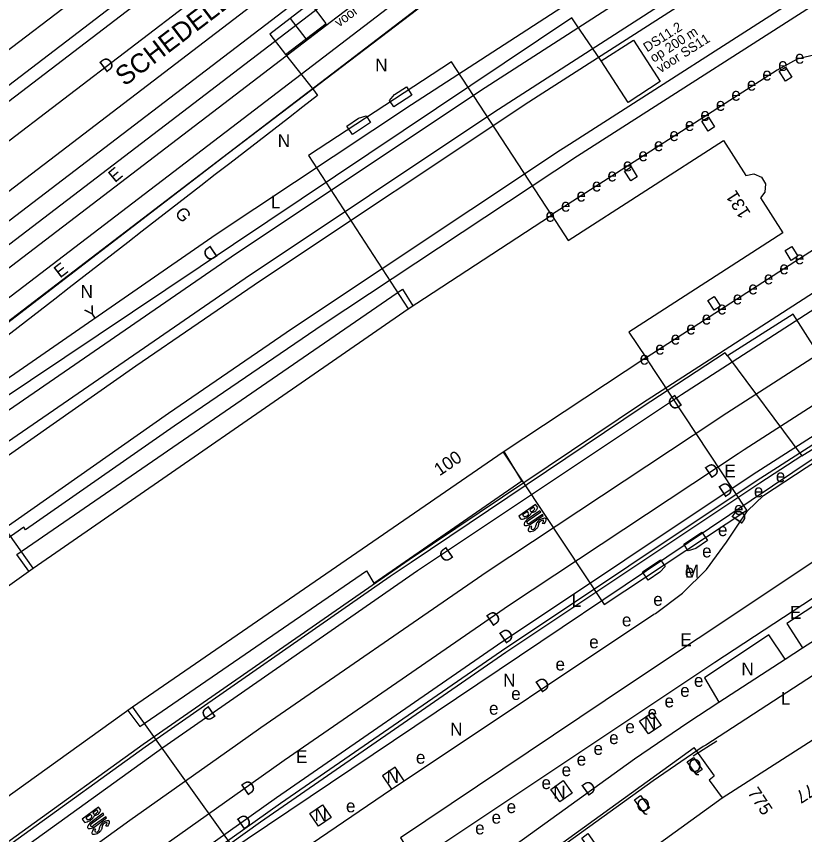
# Model space of a CAD drawing. Extents: x 81617 to 82144, y 454649 to 455150.
# Drawn here: x 81980 to 82041.7, y 454964.6 to 455028.6 of the extents above; entities that cross this region are included whole.
import ezdxf

# ---------------------------------------------------------------- set-up
doc = ezdxf.new("R2010")
doc.units = 0
for name, color, linetype in [('B-WE-OG-TOPOGRAFIE-G', 7, 'Continuous'), ('B-WE-VW-MARKERING-G', 7, 'Continuous'), ('N-OI-KL-VRI_KABEL_DETECTIE-G', 7, 'Continuous'), ('N-OI-KL-VRI_KABEL_DETECTIE_SELECTIEF-G', 7, 'Continuous'), ('N-OI-KL-VRI_KABELGEUL-G', 7, 'Continuous'), ('N-OI-KL-VRI_LUS_DETECTIE_SELECTIEF-G', 7, 'Continuous'), ('N-OI-KL-VRI_LUS_DETECTIE_SELECTIEF-T18', 7, 'Continuous')]:
    doc.layers.add(name, color=color, linetype=linetype)

msp = doc.modelspace()

# ---------------------------------------------------------------- linework, layer by layer
at = {"layer": 'B-WE-OG-TOPOGRAFIE-G'}
for p, q in [((81931.626, 454989.485), (82015.551, 455053.618)), ((81933.895, 454988.445), (82016.096, 455051.261)), ((81933.895, 454988.445), (82016.096, 455051.261)), ((81939.353, 454988.255), (82021.103, 455050.726)), ((81934.497, 454987.657), (82014.995, 455049.171)), ((81947.114, 454990.261), (82016.627, 455043.38)), ((81955.11, 454994.03), (82019.634, 455043.337)), ((82030.311, 455043.562), (81996.533, 455017.836)), ((82042.654, 455025.606), (82041.071, 455025.212)), ((82014.025, 455024.997), (82002.825, 455017.677)), ((82021.848, 455013.026), (82014.025, 455024.997)), ((82041.071, 455025.212), (82039.51, 455024.361)), ((82039.51, 455024.361), (82021.848, 455013.026)), ((82002.825, 455017.677), (82010.63, 455005.695)), ((82037.128, 454989.931), (82029.249, 455001.864)), ((82035.607, 455001.997), (82041.439, 454994.175)), ((81981.277, 454985.41), (81972.974, 454997.053)), ((82041.439, 454994.175), (82045.986, 454997.067)), ((82018.054, 454994.472), (82025.962, 454982.558)), ((82041.495, 454979.174), (82058.955, 454990.522)), ((82025.962, 454982.558), (82037.128, 454989.931)), ((82040.13, 454978.287), (82041.495, 454979.174)), ((82034.95, 454974.92), (82040.13, 454978.287)), ((82028.024, 454976.367), (82010.029, 454964.298)), ((81989.048, 454974.532), (81997.374, 454962.906)), ((82034.784, 454971.866), (82032.917, 454970.681)), ((82006.847, 454952.467), (82033.014, 454971.376)), ((82034.602, 454969.164), (82033.012, 454971.369)), ((82034.584, 454969.14), (82034.174, 454968.819)), ((82034.174, 454968.819), (82035.188, 454967.438))]:
    msp.add_line(p, q, dxfattribs=at)
for points in [[(81881.483, 454934.1), (82053.484, 455065.539), (82054.19, 455066.078), (82054.544, 455066.347), (82055.25, 455066.886), (82055.957, 455067.424), (82056.311, 455067.692), (82056.664, 455067.961), (82057.726, 455068.765), (82058.79, 455069.566), (82059.855, 455070.364), (82060.567, 455070.895), (82061.636, 455071.687), (82062.35, 455072.213), (82063.066, 455072.737), (82063.778, 455073.256), (82063.956, 455073.384), (82064.133, 455073.513), (82065.2, 455074.281), (82065.734, 455074.663), (82066.448, 455075.171), (82066.627, 455075.297)], [(81959.785, 454983.825), (81978.143, 454996.941), (81996.774, 455009.764), (82016.278, 455022.758), (82037.965, 455036.748), (82038.034, 455036.785), (82041.792, 455039.152), (82061.121, 455051.062), (82076.512, 455060.199), (82092.497, 455069.379)], [(82060.528, 455068.536), (82059.816, 455068.003), (82059.105, 455067.467), (82057.686, 455066.395), (82056.623, 455065.587), (82055.915, 455065.048), (82052.863, 455062.717), (81907.219, 454951.42)], [(81960.485, 454981.872), (81961.152, 454982.351), (81979.261, 454995.289), (81997.857, 455008.089), (82017.331, 455021.062), (82038.916, 455034.987), (82038.973, 455035.017), (82042.795, 455037.425), (82062.097, 455049.318), (82077.455, 455058.435), (82093.547, 455067.677)], [(82061.388, 455067.388), (82060.678, 455066.856), (82059.969, 455066.322), (82058.553, 455065.251), (82057.492, 455064.445), (82056.785, 455063.907), (82053.734, 455061.577), (81908.09, 454950.28)], [(82094.196, 455067.034), (82080.353, 455059.107), (82061.604, 455047.995), (82058.217, 455045.922), (82040.23, 455034.796), (82020.805, 455022.33), (82020.067, 455021.852), (81999.057, 455007.868), (81989.298, 455001.207), (81971.359, 454988.622), (81965.928, 454984.683)], [(81973.12, 455005.933), (82051.907, 455066.14)], [(81908.893, 454909.665), (81922.078, 454920.426), (81934.059, 454929.942), (81952.813, 454944.436), (81970.927, 454957.964), (81989.889, 454971.628), (82009.083, 454984.966), (82010.714, 454986.077), (82028.879, 454998.275), (82047.264, 455010.138), (82051.217, 455012.627), (82070.774, 455024.747), (82077.174, 455028.646), (82100.034, 455042.055), (82099.927, 455042.255), (82105.495, 455045.472), (82101.819, 455050.382), (82106.416, 455053.06)], [(81950.581, 454979.048), (81950.258, 454979.457), (81951.016, 454980.007), (81957.307, 454984.609), (81976.332, 454998.23), (81995.586, 455011.524), (82010.894, 455021.673), (82036.711, 455038.408), (82036.761, 455038.448), (82038.729, 455039.685), (82059.085, 455052.226), (82059.468, 455052.453)], [(82110.864, 455047.248), (82106.595, 455044.529), (82093.157, 455036.793), (82086.193, 455032.73), (82077.781, 455027.741), (82071.319, 455023.811), (82051.792, 455011.702), (82032.005, 454998.954), (82011.355, 454985.186), (81991.431, 454971.342), (81971.574, 454957.059), (81953.642, 454943.677), (81934.749, 454929.095), (81934.668, 454929.059), (81923.982, 454920.562)], [(82110.864, 455047.248), (82106.595, 455044.529), (82093.157, 455036.793), (82086.193, 455032.73), (82077.781, 455027.741), (82071.319, 455023.811), (82051.792, 455011.702), (82032.005, 454998.954), (82011.355, 454985.186), (81991.431, 454971.342), (81971.574, 454957.059), (81953.642, 454943.677), (81934.749, 454929.095), (81934.668, 454929.059), (81923.982, 454920.562)], [(82065.119, 455044.87), (82060.575, 455042.089), (82042.629, 455030.989), (82023.244, 455018.548), (82022.537, 455018.09)], [(82114.391, 455042.64), (82109.706, 455039.764), (82081.515, 455022.601), (82074.639, 455018.412), (82055.672, 455006.703), (82036.919, 454994.656), (82036.451, 454994.349), (82018.566, 454982.511), (82000.905, 454970.342), (81999.11, 454969.078), (81990.682, 454963.105), (81977.834, 454953.846), (81958.782, 454939.671), (81938.835, 454924.345), (81924.746, 454913.113), (81914.037, 454904.322)], [(82115.704, 455040.924), (82082.532, 455020.83), (82075.64, 455016.652), (82054.282, 455003.392), (82037.546, 454992.669), (82017.619, 454979.373), (82000.311, 454967.428), (81990.774, 454960.649), (81979.42, 454952.474), (81977.587, 454951.135), (81958.705, 454937.073), (81940.065, 454922.691), (81926.188, 454911.628), (81915.47, 454902.833)], [(82116.04, 455040.485), (82082.817, 455020.36), (82075.928, 455016.183), (82054.575, 455002.927), (82037.847, 454992.209), (82017.928, 454978.918), (82000.627, 454966.978), (81991.094, 454960.202), (81979.743, 454952.029), (81977.913, 454950.692), (81959.037, 454936.635), (81940.404, 454922.258), (81926.534, 454911.2), (81915.853, 454902.435)], [(82045.659, 455031.568), (82023.867, 455017.635), (82003.98, 455004.472), (81992.321, 454996.518), (81980.684, 454988.403), (81980.535, 454988.615), (81973.576, 454983.735), (81961.735, 454975.174), (81956.622, 454971.406), (81956.136, 454972.02)], [(82040.15, 455023.489), (82039.659, 455024.266), (82040.166, 455024.587), (82040.654, 455023.817), (82040.15, 455023.489)], [(82009.157, 455021.984), (82009.556, 455022.45), (82010.49, 455023.06), (82010.922, 455022.399), (82009.507, 455021.475), (82009.157, 455021.984)], [(82007.324, 455020.784), (82007.672, 455020.257), (82006.267, 455019.318), (82005.828, 455019.975), (82006.748, 455020.59), (82007.324, 455020.784)], [(82034.093, 455019.592), (82033.612, 455020.352), (82034.116, 455020.678), (82034.604, 455019.922), (82034.093, 455019.592)], [(82083.03, 455019.955), (82057.183, 455003.949), (81991.413, 454959.768), (81980.08, 454951.613), (81979.406, 454951.12), (81959.963, 454936.639), (81940.761, 454921.838), (81926.019, 454909.682), (81916.307, 454901.963)], [(82021.766, 455012.972), (82021.848, 455013.026), (82023.153, 455011.029), (82035.295, 455018.843), (82037.062, 455016.108), (82037.683, 455016.246), (82038.269, 455015.996), (82038.598, 455015.451), (82038.548, 455014.817), (82038.189, 455014.366), (82039.955, 455011.626), (82027.902, 455003.858), (82029.249, 455001.864), (82029.221, 455001.846)], [(81996.533, 455017.836), (81976.69, 455002.613), (81951.736, 454983.533), (81941.467, 454975.587)], [(82022.537, 455018.09), (82001.572, 455004.136), (81991.859, 454997.506), (81973.972, 454984.959), (81956.136, 454972.02)], [(82028.04, 455015.687), (82027.561, 455016.461), (82028.066, 455016.784), (82028.556, 455016.017), (82028.04, 455015.687)], [(82048.315, 455014.389), (82047.058, 455013.349), (82029.249, 455001.864)], [(81935.606, 454951.727), (81935.945, 454951.99), (81970.379, 454977.638), (81981.277, 454985.41), (82010.63, 455005.695), (82021.766, 455012.972)], [(82010.303, 454968.763), (82029.846, 454981.789), (82029.968, 454981.865), (82032.101, 454983.434), (82033.973, 454985.307), (82035.543, 454987.44), (82036.364, 454988.684), (82037.172, 454989.873), (82038.427, 454991.075), (82041.77, 454993.267), (82054.674, 455001.58), (82065.726, 455008.541), (82073.21, 455013.139)], [(82040.61, 455009.471), (82040.136, 455010.236), (82040.643, 455010.557), (82041.124, 455009.796), (82040.61, 455009.471)], [(82010.029, 454964.298), (82011.221, 454962.458), (82034.615, 454978.051), (82057.643, 454993.126), (82057.076, 454994.001), (82077.142, 455006.535), (82076.259, 455008.018)], [(82076.259, 455008.018), (82057.538, 454996.01), (82033.323, 454979.907), (82028.024, 454976.367)], [(81980.94, 454985.17), (81979.993, 454986.471), (82010.168, 455007.211), (82010.985, 455005.927)], [(81980.94, 454985.17), (81979.993, 454986.471), (82010.168, 455007.211), (82010.985, 455005.927)], [(82034.574, 455005.574), (82034.078, 455006.325), (82034.579, 455006.655), (82035.074, 455005.903), (82034.574, 455005.574)], [(82045.986, 454997.067), (82040.765, 455005.278), (82035.607, 455001.997)], [(82084.418, 455004.394), (82073.51, 454997.279), (82033.926, 454971.564), (82033.722, 454971.438), (82029.796, 454968.756), (82007.369, 454952.588)], [(82029.221, 455001.846), (82018.054, 454994.472), (81989.048, 454974.532), (81978.164, 454966.737)], [(82035.607, 455001.997), (82035.43, 455002.235), (82030.901, 454999.274)], [(82030.901, 454999.274), (82029.022, 454998.046), (82010.857, 454985.848), (82009.226, 454984.737)], [(82006.653, 454946.804), (82009.919, 454949.165), (82035.188, 454967.438), (82083.36, 454998.282), (82083.516, 454998.066)], [(82041.439, 454994.175), (82038.145, 454992.045), (82018.279, 454978.794), (81999.077, 454965.52), (81979.5, 454951.497)], [(81988.692, 454974.277), (81989.609, 454973.014), (82007.349, 454985.195), (82007.937, 454984.234), (82019.506, 454992.243), (82018.142, 454994.53)], [(82058.955, 454990.522), (82057.784, 454992.535), (82040.253, 454981.079), (82041.495, 454979.174)], [(82032.546, 454986.746), (82032.203, 454987.278), (82033.61, 454988.214), (82034.047, 454987.556), (82033.125, 454986.943), (82032.546, 454986.746)], [(82028.959, 454985.124), (82030.367, 454986.059), (82030.726, 454985.529), (82030.319, 454985.079), (82029.396, 454984.466), (82028.959, 454985.124)], [(82009.226, 454984.737), (81990.032, 454971.399), (81971.07, 454957.735), (81952.956, 454944.207), (81934.202, 454929.713), (81934.033, 454929.927), (81922.078, 454920.426), (81921.763, 454920.179), (81908.891, 454909.667)], [(82040.13, 454978.287), (82038.863, 454980.183), (82033.804, 454976.818), (82034.95, 454974.92)], [(81995.341, 454946.704), (82004.86, 454953.559), (82028.332, 454970.477), (82032.502, 454973.329), (82034.95, 454974.92)], [(82028.738, 454973.427), (82029.73, 454974.113), (82030.416, 454973.097), (82029.428, 454972.437), (82028.738, 454973.427)], [(82032.944, 454970.596), (82033.629, 454969.637), (82033.13, 454969.317), (82032.469, 454970.256), (82032.944, 454970.596)], [(82010.303, 454968.763), (82009.597, 454969.832), (82008.606, 454969.149), (82009.323, 454968.107)], [(82009.323, 454968.107), (82009.471, 454968.208), (82010.303, 454968.763)], [(82022.486, 454967.122), (82021.793, 454968.096), (82022.747, 454968.789), (82023.47, 454967.805), (82022.486, 454967.122)], [(81982.475, 454949.656), (81988.724, 454954.098), (82009.323, 454968.107)], [(82028.819, 454967.614), (82029.504, 454966.654), (82029.006, 454966.334), (82028.344, 454967.273), (82028.819, 454967.614)], [(82003.916, 454966.891), (82004.602, 454965.897), (82003.603, 454965.217), (82002.924, 454966.217), (82003.916, 454966.891)], [(82024.677, 454964.631), (82025.362, 454963.671), (82024.864, 454963.351), (82024.202, 454964.29), (82024.677, 454964.631)]]:
    msp.add_lwpolyline(points, dxfattribs=at)
at = {"layer": 'B-WE-VW-MARKERING-G'}
for p, q in [((82020.599, 454990.38), (82019.277, 454989.477)), ((82019.962, 454989.822), (82019.582, 454989.564)), ((82019.582, 454989.564), (82019.653, 454989.46)), ((82020.938, 454989.885), (82019.946, 454989.207)), ((82020.042, 454989.709), (82019.962, 454989.822)), ((82020.002, 454989.125), (82020.993, 454989.802)), ((82021.135, 454989.596), (82020.144, 454988.919)), ((82020.457, 454990.163), (82020.145, 454989.949)), ((82020.145, 454989.949), (82020.209, 454989.853)), ((82020.521, 454990.07), (82020.457, 454990.163)), ((82019.277, 454989.477), (82019.426, 454989.261)), ((82020.2, 454988.836), (82021.191, 454989.514)), ((81986.392, 454966.708), (81985.098, 454965.765)), ((81986.256, 454966.486), (81985.952, 454966.263)), ((81986.323, 454966.395), (81986.256, 454966.486)), ((81985.772, 454966.131), (81985.4, 454965.861)), ((81985.4, 454965.861), (81985.475, 454965.759)), ((81985.855, 454966.02), (81985.772, 454966.131)), ((81986.745, 454966.223), (81985.776, 454965.515)), ((81985.834, 454965.435), (81986.804, 454966.142)), ((81985.952, 454966.263), (81986.018, 454966.169)), ((81986.952, 454965.94), (81985.982, 454965.233)), ((81986.04, 454965.152), (81987.01, 454965.86)), ((81985.098, 454965.765), (81985.254, 454965.553))]:
    msp.add_line(p, q, dxfattribs=at)
for points in [[(81923.982, 454920.562), (81953.271, 454939.419), (81956.877, 454942.19), (81975.968, 454956.394), (81988.846, 454965.674), (81997.288, 454971.657), (81999.1, 454972.933), (82016.799, 454985.128), (82034.713, 454996.986), (82035.2, 454997.305), (82053.989, 455009.375), (82072.988, 455021.104), (82079.577, 455025.118), (82111.521, 455043.928), (82112.794, 455044.726)], [(82020.768, 454990.133), (82020.599, 454990.38)], [(82020.993, 454989.802), (82020.938, 454989.885)], [(82021.191, 454989.514), (82021.135, 454989.596)], [(82021.12, 454988.906), (82021.293, 454988.902)], [(82020.313, 454988.67), (82020.155, 454988.672)], [(81986.569, 454966.465), (81986.392, 454966.708)], [(81986.804, 454966.142), (81986.745, 454966.223)], [(81987.01, 454965.86), (81986.952, 454965.94)], [(81986.958, 454965.251), (81987.131, 454965.252)], [(81986.159, 454964.989), (81986.001, 454964.987)]]:
    msp.add_lwpolyline(points, dxfattribs=at)
for centre, radius, start, end in [((82019.636, 454989.901), 0.498, 306.14462, 323.80411), ((82019.974, 454989.66), 0.0828, 320.50364, 34.73152), ((82019.844, 454989.833), 0.418, 308.74467, 343.11834), ((82020.264, 454989.89), 0.0658, 213.07896, 258.89281), ((82021.033, 454987.539), 2.312, 105.5721, 109.95818), ((82020.136, 454990.275), 0.464, 284.39543, 297.02016), ((82020.036, 454990.464), 0.678, 297.29156, 314.37423), ((82020.262, 454990.224), 0.481, 288.11709, 324.4699), ((82020.465, 454990.03), 0.068, 311.40418, 35.63825), ((82019.577, 454990.729), 1.332, 323.90454, 333.36889), ((82019.52, 454989.345), 0.127, 221.37434, 292.91407), ((82018.895, 454991.355), 2.231, 287.62227, 292.91048), ((82019.673, 454989.475), 0.025, 214.6001, 244.51439), ((82019.746, 454989.628), 0.194, 244.51439, 283.04187), ((82020.357, 454988.642), 0.698, 126.00385, 161.24844), ((82019.165, 454990.771), 1.588, 292.12368, 299.39118), ((82019.689, 454989.864), 0.437, 283.32548, 303.43644), ((82020, 454988.972), 0.0816, 162.60994, 266.38646), ((82020.149, 454988.944), 0.233, 128.94906, 166.81046), ((82019.353, 454990.34), 1.122, 301.8296, 312.11198), ((82020.029, 454989.122), 0.233, 261.44246, 299.30386), ((82021.045, 454988.719), 0.423, 142.44165, 175.96816), ((82021.283, 454988.56), 0.709, 127.49757, 143.98446), ((82021.19, 454988.835), 0.359, 160.89966, 186.52176), ((82021.142, 454988.786), 0.335, 115.78337, 150.23632), ((82021.46, 454988.323), 1.005, 115.79072, 127.25257), ((82021.258, 454988.608), 0.547, 96.5912, 118.55373), ((82021.296, 454988.708), 0.587, 97.34548, 117.79946), ((82020.571, 454989.31), 0.682, 323.65014, 342.91919), ((82021.193, 454989.12), 0.0313, 342.42981, 86.16719), ((82021.322, 454988.704), 0.595, 88.40765, 99.69941), ((82020.76, 454989.347), 0.695, 320.18884, 331.76697), ((82021.333, 454989.198), 0.101, 341.78378, 86.85678), ((82020.639, 454989.385), 0.82, 333.40043, 344.46942), ((82019.799, 454988.835), 0.109, 163.31762, 265.81569), ((82019.824, 454989.425), 0.698, 267.28491, 302.52951), ((82020.11, 454988.374), 0.104, 163.19187, 265.50614), ((82020.395, 454988.32), 0.394, 149.95161, 167.81753), ((82020.822, 454988.124), 0.863, 140.59706, 152.823), ((82020.178, 454988.875), 0.609, 262.77212, 284.77078), ((82020.338, 454988.533), 0.0988, 162.56824, 271.80487), ((82020.586, 454988.419), 0.371, 137.37446, 157.14181), ((82020.058, 454989.107), 0.867, 288.55611, 301.98747), ((82020.32, 454988.749), 0.315, 273.94406, 313.42912), ((82019.996, 454989.223), 0.998, 301.49266, 313.00134), ((82020.249, 454988.76), 0.374, 320.12981, 358.28001), ((82020.231, 454988.99), 0.667, 311.87645, 329.85989), ((82020.504, 454988.784), 0.33, 336.97908, 1.8038), ((81985.444, 454966.2), 0.498, 307.90676, 325.56625), ((81985.789, 454965.969), 0.0828, 322.26578, 36.49366), ((81985.654, 454966.138), 0.418, 310.50681, 344.88048), ((81986.072, 454966.207), 0.0658, 214.8411, 260.65494), ((81986.913, 454963.881), 2.312, 107.33424, 111.72032), ((81985.932, 454966.588), 0.464, 286.15757, 298.7823), ((81985.826, 454966.774), 0.678, 299.0537, 316.13637), ((81986.06, 454966.541), 0.481, 289.87923, 326.23203), ((81986.268, 454966.354), 0.068, 313.16632, 37.40039), ((81985.36, 454967.025), 1.332, 325.66668, 335.13103), ((81985.346, 454965.64), 0.127, 223.13648, 294.6762), ((81984.658, 454967.629), 2.231, 289.3844, 294.67262), ((81985.494, 454965.775), 0.025, 216.36224, 246.27653), ((81985.562, 454965.929), 0.194, 246.27653, 284.804), ((81986.203, 454964.963), 0.698, 127.76598, 163.01058), ((81984.946, 454967.054), 1.588, 293.88582, 301.15331), ((81985.498, 454966.164), 0.437, 285.08762, 305.19858), ((81985.836, 454965.282), 0.0816, 164.37208, 268.1486), ((81985.986, 454965.258), 0.233, 130.7112, 168.57259), ((81985.147, 454966.63), 1.122, 303.59174, 313.87412), ((81985.861, 454965.432), 0.233, 263.2046, 301.066), ((81986.889, 454965.061), 0.423, 144.20379, 177.7303), ((81987.132, 454964.909), 0.709, 129.2597, 145.7466), ((81987.03, 454965.182), 0.359, 162.6618, 188.2839), ((81987.316, 454964.678), 1.005, 117.55285, 129.0147), ((81986.984, 454965.131), 0.335, 117.5455, 151.99846), ((81987.105, 454964.956), 0.547, 98.35334, 120.31587), ((81987.14, 454965.058), 0.587, 99.10762, 119.5616), ((81986.397, 454965.638), 0.682, 325.41228, 344.68133), ((81987.024, 454965.466), 0.0313, 344.19195, 87.92933), ((81987.166, 454965.054), 0.595, 90.16979, 101.46154), ((81986.584, 454965.68), 0.695, 321.95098, 333.5291), ((81987.161, 454965.548), 0.101, 343.54592, 88.61891), ((81986.462, 454965.715), 0.82, 335.16257, 346.23156), ((81985.64, 454965.139), 0.109, 165.07975, 267.57783), ((81985.647, 454965.729), 0.698, 269.04705, 304.29165), ((81985.964, 454964.687), 0.104, 164.954, 267.26828), ((81986.252, 454964.643), 0.394, 151.71375, 169.57967), ((81986.684, 454964.459), 0.863, 142.3592, 154.58513), ((81986.018, 454965.19), 0.609, 264.53426, 286.53292), ((81986.188, 454964.854), 0.0988, 164.33038, 273.56701), ((81986.439, 454964.747), 0.371, 139.13659, 158.90395), ((81985.89, 454965.419), 0.867, 290.31825, 303.7496), ((81986.163, 454965.068), 0.315, 275.7062, 315.19126), ((81985.824, 454965.533), 0.998, 303.25479, 314.76348), ((81986.092, 454965.077), 0.374, 321.89195, 0.04215), ((81986.067, 454965.307), 0.667, 313.63859, 331.62203), ((81986.346, 454965.109), 0.33, 338.74122, 3.56594)]:
    msp.add_arc(centre, radius, start, end, dxfattribs=at)
at = {"layer": 'N-OI-KL-VRI_KABEL_DETECTIE-G'}
msp.add_line((82003.279, 455022.699), (82003.532, 455022.378), dxfattribs=at)
at = {"layer": 'N-OI-KL-VRI_KABEL_DETECTIE_SELECTIEF-G'}
for p, q in [((82025.73, 455025.083), (82023.747, 455027.975)), ((82001.019, 455025.575), (82003.279, 455022.699))]:
    msp.add_line(p, q, dxfattribs=at)
at = {"layer": 'N-OI-KL-VRI_KABELGEUL-G'}
msp.add_lwpolyline([(82023.747, 455027.975), (82023.427, 455028.446), (81978.425, 454998.341), (81969.078, 454991.751)], dxfattribs=at)
msp.add_open_spline([(82003.532, 455022.378), (81991.339, 455012.933), (81979.146, 455003.488), (81966.954, 454994.044)], degree=3, dxfattribs=at)
at = {"layer": 'N-OI-KL-VRI_LUS_DETECTIE_SELECTIEF-G'}
for p, q in [((82002.981, 455029.61), (81999.796, 455027.176)), ((82004.204, 455028.009), (82002.981, 455029.61)), ((82001.019, 455025.575), (82004.204, 455028.009)), ((82001.388, 455028.393), (82002.612, 455026.792)), ((81999.796, 455027.176), (82001.019, 455025.575))]:
    msp.add_line(p, q, dxfattribs=at)
msp.add_lwpolyline([(82027.832, 455021.828), (82025.73, 455025.083), (82028.25, 455026.711), (82030.353, 455023.455)], close=True, dxfattribs=at)

# ---------------------------------------------------------------- texts
at = {"layer": 'B-WE-OG-TOPOGRAFIE-G'}
for s, height, rotation, p in [('SCHEDELDOEKSHAVEN', 1.5, 37.3305, (81988.431, 455023.047)), ('D', 1, 37.49253, (81986.957, 455024.113)), ('E', 1, 40.01973, (81987.674, 455015.51)), ('131', 1, 122.84336, (82037.469, 455013.169)), ('G', 1, 309.276, (81992.306, 455013.145)), ('D', 1, 214.17247, (81995.232, 455010.695)), ('E', 1, 37.58182, (81983.378, 455008.047)), ('Y', 1, 32.33198, (81985.747, 455004.698)), ('D', 1, 213.87669, (82031.594, 454999.042)), ('100', 1, 34.50634, (82013.082, 454992.571)), ('D', 1, 33.70649, (82034.288, 454992.374)), ('D', 1, 33.70472, (82035.359, 454990.879)), ('D', 1, 55.63017, (82036.683, 454988.764)), ('D', 1, 214.81314, (82013.686, 454987.136)), ('D', 1, 34.65994, (82017.192, 454980.801)), ('D', 1, 34.6609, (82018.207, 454979.429)), ('D', 1, 33.69014, (82021.027, 454975.605)), ('D', 1, 214.76999, (81995.088, 454974.697)), ('D', 1, 34.65224, (81998.006, 454967.564)), ('D', 1, 35.79269, (82024.666, 454967.52)), ('777', 1, 212.63099, (82042.706, 454968.987)), ('775', 1, 303.68566, (82037.147, 454967.834)), ('D', 1, 34.65764, (81997.685, 454964.888))]:
    msp.add_text(s, height=height, rotation=rotation, dxfattribs=at).set_placement(p)
for s, p in [('e', (82040.894, 455024.864)), ('N', (82008.046, 455024.255)), ('e', (82039.577, 455024.289)), ('e', (82038.339, 455023.543)), ('e', (82037.127, 455022.754)), ('e', (82035.915, 455021.965)), ('e', (82034.702, 455021.176)), ('e', (82033.49, 455020.387)), ('e', (82032.278, 455019.598)), ('N', (82000.413, 455018.332)), ('e', (82031.065, 455018.809)), ('e', (82029.853, 455018.02)), ('e', (82028.641, 455017.231)), ('e', (82027.429, 455016.442)), ('e', (82026.216, 455015.653)), ('e', (82025.004, 455014.864)), ('L', (81999.875, 455013.538)), ('e', (82023.792, 455014.075)), ('e', (82022.579, 455013.286)), ('e', (82021.367, 455012.497)), ('e', (82040.887, 455009.17)), ('e', (82039.672, 455008.385)), ('e', (82038.457, 455007.6)), ('N', (81984.985, 455006.541)), ('e', (82037.242, 455006.815)), ('e', (82036.027, 455006.03)), ('e', (82034.813, 455005.245)), ('e', (82033.598, 455004.46)), ('e', (82032.383, 455003.675)), ('e', (82031.168, 455002.89)), ('e', (82029.953, 455002.105)), ('e', (82028.738, 455001.32)), ('E', (82035.371, 454992.501)), ('e', (82039.397, 454992.12)), ('e', (82037.679, 454990.945)), ('e', (82036.122, 454989.566)), ('e', (82034.87, 454987.907)), ('e', (82033.628, 454986.241)), ('e', (82032.272, 454984.665)), ('M', (82032.272, 454984.665)), ('L', (82023.415, 454982.369)), ('e', (82029.802, 454982.46)), ('E', (82040.507, 454981.435)), ('e', (82027.352, 454980.848)), ('E', (82031.928, 454979.296)), ('e', (82024.791, 454979.13)), ('e', (82022.153, 454977.393)), ('N', (82036.701, 454977.016)), ('N', (82018.059, 454976.138)), ('e', (82032.988, 454976.113)), ('e', (82031.911, 454975.332)), ('e', (82018.686, 454975.089)), ('L', (82039.793, 454974.719)), ('e', (82030.685, 454974.507)), ('e', (82016.953, 454973.937)), ('e', (82029.358, 454973.615)), ('N', (82029.077, 454972.775)), ('N', (82013.909, 454972.308)), ('e', (82027.619, 454972.501)), ('e', (82026.351, 454971.637)), ('E', (82001.848, 454970.151)), ('e', (82025.125, 454970.796)), ('e', (82011.23, 454970.104)), ('e', (82023.812, 454969.952)), ('Q', (82032.53, 454969.461)), ('e', (82022.631, 454969.125)), ('N', (82008.938, 454968.592)), ('e', (82021.057, 454968.117)), ('N', (82021.979, 454967.379)), ('Q', (82028.492, 454966.377)), ('N', (82003.3, 454965.614)), ('e', (82005.755, 454966.301)), ('e', (82018.329, 454966.241)), ('e', (82017.148, 454965.414)), ('e', (82015.864, 454964.575))]:
    msp.add_text(s, height=1, dxfattribs=at).set_placement(p)
at = {"layer": 'N-OI-KL-VRI_LUS_DETECTIE_SELECTIEF-T18'}
for s, rotation, p in [('voor SS51', 36.82132, (82005.213, 455027.69)), ('DS11.2', 32.58641, (82029.325, 455025.742)), ('op 200 m', 32.58641, (82029.848, 455024.924)), ('voor SS11', 32.58641, (82030.371, 455024.106))]:
    msp.add_text(s, height=0.75, rotation=rotation, dxfattribs=at).set_placement(p)

doc.saveas('drawing.dxf')
